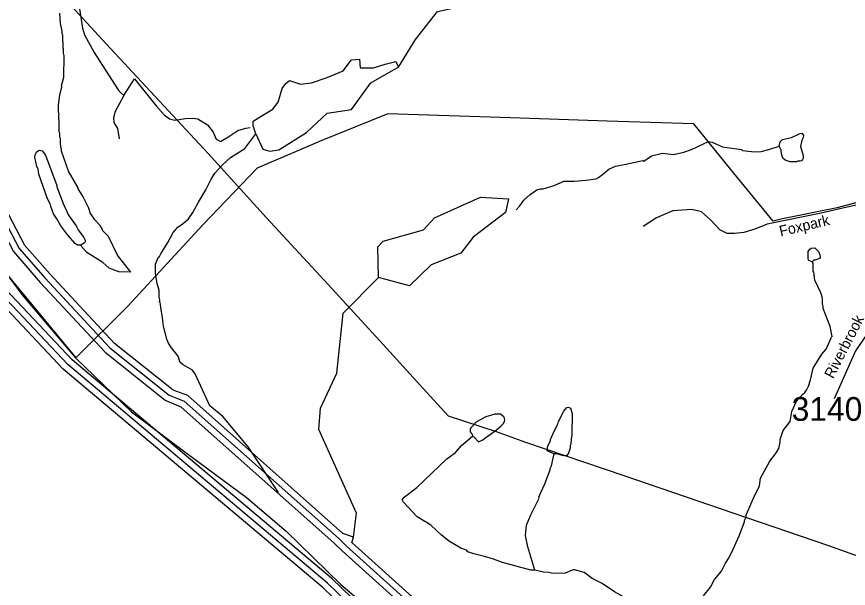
# Model space of a CAD drawing. Extents: x 1551653 to 1702041, y 811336 to 920032.
# Drawn here: x 1579671 to 1584838, y 815269 to 818822 of the extents above; entities that cross this region are included whole.
import ezdxf

# ---------------------------------------------------------------- set-up
doc = ezdxf.new("R2010")
doc.units = 0
for name, color, linetype in [('Old_Level_10', 7, 'Continuous'), ('Old_Level_11', 7, 'Continuous'), ('Old_Level_32', 7, 'Continuous'), ('Old_Level_35', 7, 'Continuous'), ('Old_Level_52', 7, 'Continuous'), ('Old_Level_53', 7, 'Continuous'), ('Old_Level_56', 7, 'Continuous'), ('Old_Level_59', 7, 'Continuous'), ('Old_Level_60', 7, 'Continuous'), ('Old_Level_61', 7, 'Continuous'), ('Old_Level_62', 7, 'Continuous'), ('Old_Level_8', 7, 'Continuous')]:
    doc.layers.add(name, color=color, linetype=linetype)

msp = doc.modelspace()

# ---------------------------------------------------------------- linework, layer by layer
at = {"layer": 'Old_Level_32'}
msp.add_lwpolyline([(1585202.024, 817019.055), (1585058.115, 816932.179), (1584955.323, 816849.875), (1584882.227, 816744.71), (1584749.169, 816445.787)], dxfattribs=at)
at = {"layer": 'Old_Level_35'}
msp.add_line((1580335.881, 818332.293), (1580402.215, 818434.637), dxfattribs=at)
for points in [[(1580054.974, 818974.207), (1580062.018, 818870.542), (1580079.075, 818751.142), (1580092.342, 818709.447), (1580152.99, 818599.522), (1580260.072, 818430.846), (1580301.767, 818366.408), (1580318.824, 818349.351), (1580335.881, 818332.293)], [(1580402.215, 818434.637), (1580537.724, 818267.855), (1580587.001, 818210.998), (1580621.115, 818186.36), (1580653.334, 818178.778), (1580719.668, 818188.255), (1580767.049, 818190.15), (1580795.477, 818186.36), (1580857.073, 818148.454), (1580891.187, 818102.969), (1580910.14, 818061.274), (1580936.673, 818046.111), (1580982.159, 818072.645), (1581044.702, 818114.34), (1581093.978, 818129.502), (1581122.407, 818133.293)], [(1580335.881, 818332.293), (1580282.814, 818231.845), (1580271.443, 818192.045), (1580274.286, 818163.617), (1580297.029, 818125.712), (1580308.4, 818063.168)], [(1585669.583, 817495.975), (1585675.669, 817608.652), (1585666.541, 817763.963), (1585623.94, 817815.733), (1585581.339, 817818.778), (1585270.961, 817739.6), (1584668.464, 817599.516), (1584333.744, 817532.519), (1584257.67, 817502.066), (1584187.683, 817480.749), (1584129.868, 817474.658), (1584084.224, 817474.658), (1584038.58, 817495.975), (1583980.765, 817559.927), (1583925.993, 817608.652), (1583865.134, 817623.879), (1583746.461, 817614.742), (1583646.044, 817572.108), (1583563.886, 817517.293)]]:
    msp.add_lwpolyline(points, dxfattribs=at)
at = {"layer": 'Old_Level_52'}
msp.add_lwpolyline([(1579494.688, 817377.71), (1579702.171, 817095.035), (1580035.465, 816701.941), (1580384.211, 816366.263), (1580706.471, 816123.34), (1581097.154, 815836.247), (1581344.367, 815624.24), (1581684.283, 815292.98), (1581933.703, 815080.975)], dxfattribs=at)
at = {"layer": 'Old_Level_53'}
for points in [[(1581719.727, 821919.866), (1581505.437, 821739.981), (1581194.37, 821518.584), (1580966.255, 821352.536), (1580289.758, 820822.688), (1579915.541, 820460.03), (1579431.659, 819851.187), (1579210.456, 819193.187), (1579148.242, 818743.475), (1579145.867, 818234.056), (1579256.469, 817832.774), (1579445.484, 817415.092), (1580037.759, 816701.346)], [(1585225.39, 817754.979), (1584769.098, 817633.743), (1584429.515, 817564.373), (1584371.228, 817551.548), (1584107.387, 817872.653), (1583876.78, 818155.067), (1583339.035, 818171.553), (1582739.358, 818193.095), (1581977.663, 818217.915), (1581566.289, 818051.947), (1581164.791, 817879.575), (1580827.905, 817528.205), (1580362.046, 817023.36), (1580037.759, 816701.346)]]:
    msp.add_lwpolyline(points, dxfattribs=at)
at = {"layer": 'Old_Level_56'}
msp.add_lwpolyline([(1579362.998, 819590.988), (1580225.931, 818651.979), (1580861.501, 817971.96), (1581222.199, 817572.053), (1581605.997, 817156.867), (1581926.292, 816807.406), (1582195.842, 816511.396), (1582350.668, 816340.573), (1582649.45, 816243.076), (1582831.398, 816176.56), (1583442.926, 815969.481), (1584198.479, 815710.462), (1584714.81, 815535.525), (1585169.324, 815371.244), (1585727.344, 815170.05), (1586244.515, 814977.485), (1586401.585, 814917.478)], dxfattribs=at)
at = {"layer": 'Old_Level_59'}
for points in [[(1582043.495, 818508.55), (1582149.58, 818680.132), (1582285.529, 818854.683), (1582511.497, 818902.665), (1582653.495, 818965.411), (1582913.501, 819035.641), (1583089.539, 819127.299)], [(1581762.544, 815585.896), (1581781.511, 815736.507), (1581547.547, 816256.673), (1581557.492, 816387.803), (1581660.531, 816605.62), (1581699.49, 816979.071), (1581919.511, 817201.04)]]:
    msp.add_lwpolyline(points, dxfattribs=at)
at = {"layer": 'Old_Level_60'}
for points in [[(1580733.49, 816466.851), (1580642.55, 816501.454), (1580279.505, 816791.141), (1579877.5, 817222.725), (1579721.558, 817399.838), (1579486.568, 817844.493), (1579374.507, 818204.565), (1579315.555, 818740.828), (1579328.473, 819055.685), (1579537.524, 819662.024), (1579657.479, 819902.499), (1580174.518, 820502.584), (1581095.51, 821330.841), (1581246.53, 821396.765)], [(1583218.311, 814016.53), (1582355.555, 814516.96), (1581574.511, 815271.346), (1579960.546, 816630.175), (1579541.522, 817075.241), (1579255.475, 817455.305), (1579142.491, 817700.496), (1579071.543, 818026.836), (1579006.541, 818668.29)], [(1581157.469, 818093.492), (1581140.412, 818142.769), (1581140.412, 818173.093), (1581189.688, 818203.417), (1581261.708, 818247.007), (1581295.822, 818290.598), (1581319.513, 818375.883), (1581342.255, 818406.207), (1581364.998, 818425.16), (1581433.227, 818402.417), (1581501.456, 818409.998), (1581600.008, 818444.112), (1581698.561, 818485.808), (1581751.628, 818554.037), (1581800.904, 818557.827), (1581804.694, 818504.76), (1581888.085, 818504.76), (1581960.104, 818527.503), (1582026.438, 818542.665), (1582043.495, 818508.55)], [(1581157.469, 818093.492), (1581201.06, 817998.73), (1581242.755, 817985.463), (1581299.613, 817994.94), (1581472.08, 818101.073), (1581600.553, 818221.892), (1581751.574, 818245.063), (1581870.504, 818410.079), (1581996.508, 818483.026), (1582043.495, 818508.55)], [(1581919.511, 817201.04), (1581913.565, 817391.533), (1581947.501, 817427.007), (1582198.587, 817497.443), (1582266.562, 817571.569), (1582551.584, 817700.393), (1582726.494, 817690.243), (1582708.552, 817605.249), (1582506.575, 817451.819), (1582430.501, 817351.548), (1582245.544, 817279.78), (1582110.517, 817147.983), (1581919.511, 817201.04)], [(1581762.544, 815585.896), (1581696.517, 815610.298), (1580733.49, 816466.851)], [(1583411.573, 814295.349), (1582873.516, 814595.085), (1582543.485, 814841.403), (1581753.522, 815553.293), (1581762.544, 815585.896)]]:
    msp.add_lwpolyline(points, dxfattribs=at)
at = {"layer": 'Old_Level_61'}
for points in [[(1584978.171, 812913.811), (1583850.282, 813696.034), (1583238.406, 814051.132), (1582379.853, 814549.101), (1581602.296, 815300.105), (1579988.126, 816659.292), (1579572.178, 817101.077), (1579290.026, 817475.912), (1579180.631, 817713.26), (1579111.118, 818033.141), (1579046.834, 818667.675), (1579148.745, 819433.032), (1579199.085, 819619.219), (1579436.536, 820093.146), (1579806.45, 820572.661), (1579998.481, 820760.437), (1580090.754, 820833.487), (1580352.196, 821096.569), (1580853.958, 821477.145), (1581256.27, 821720.542), (1581487.569, 821904.781), (1581807.143, 822282.692), (1581859.226, 822464.779), (1581860.559, 823042.871)], [(1584997.856, 812948.875), (1583873.145, 813728.893), (1583258.399, 814085.735), (1582404.152, 814581.295), (1581630.08, 815328.864), (1580015.603, 816688.41), (1579602.833, 817126.863), (1579324.577, 817496.572), (1579218.77, 817726.025), (1579150.693, 818039.395), (1579087.127, 818667.009), (1579188.115, 819425.137), (1579236.712, 819604.866), (1579470.574, 820071.769), (1579836.49, 820546.055), (1580026.471, 820731.832), (1580101.007, 820794.783), (1580378.853, 821066.579), (1580876.514, 821443.978), (1581276.981, 821686.349), (1581512.585, 821873.511), (1581837.798, 822256.907), (1581897.878, 822454.526), (1581900.544, 823042.871)], [(1582118.719, 822657.476), (1582017.116, 822335.544), (1581889.676, 822102.605), (1581810.936, 821971.116), (1581666.887, 821784.211), (1581297.281, 821554.757), (1581201.316, 821464.278), (1581063.521, 821404.147), (1580121, 820562.049), (1579596.886, 819954.736), (1579465.961, 819697.754), (1579252.809, 819081.778), (1579235.585, 818744.109), (1579294.947, 818195.799), (1579410.186, 817820.707), (1579650.815, 817362.468), (1579817.42, 817169.872), (1580220.962, 816736.597), (1580592.619, 816438.913), (1580691.352, 816397.287), (1581643.306, 815550.525), (1581692.211, 815501.876), (1582489.966, 814781.99)], [(1582158.705, 822651.017), (1582054.026, 822319.807), (1581924.33, 822082.715), (1581845.18, 821950.559), (1581692.724, 821753.145), (1581318.401, 821520.77), (1581223.872, 821430.547), (1581079.515, 821367.493), (1580147.759, 820532.316), (1579627.132, 819928.592), (1579501.742, 819679.864), (1579290.641, 819068.706), (1579275.57, 818742.468), (1579334.727, 818200.208), (1579448.326, 817832.6), (1579686.187, 817381.127), (1579847.46, 817196.273), (1580250.285, 816763.869), (1580617.636, 816470.184), (1580712.37, 816432.095), (1581669.963, 815580.411), (1581718.868, 815533.301), (1582516.726, 814811.671)]]:
    msp.add_lwpolyline(points, dxfattribs=at)
at = {"layer": 'Old_Level_62'}
for points in [[(1580380.698, 817234.669), (1580298.062, 817339.758), (1580241.775, 817454.997), (1580206.199, 817490.984), (1580204.456, 817499.237), (1580188.769, 817523.331), (1580157.294, 817560.086), (1580127.766, 817602.532), (1580118.334, 817632.265), (1580081.219, 817705.263), (1580052, 817751.81), (1580052.205, 817757.551), (1579993.56, 817862.128), (1579949.268, 817985.313), (1579949.576, 818000.897), (1579945.68, 818009.15), (1579942.194, 818041.241), (1579942.502, 818065.027), (1579938.503, 818073.332), (1579939.016, 818097.118), (1579935.12, 818105.422), (1579935.53, 818137.41), (1579933.787, 818153.046), (1579932.659, 818209.691), (1579934.71, 818217.022), (1579930.711, 818225.327), (1579931.531, 818273.719), (1579938.503, 818333.492), (1579951.216, 818384.908), (1579949.268, 818391.522), (1579963.93, 818445.399), (1579965.98, 818579.093), (1579962.187, 818594.779), (1579962.494, 818619.385), (1579958.598, 818626.87), (1579957.778, 818707.302), (1579953.985, 818715.606), (1579954.087, 818731.19), (1579942.809, 818779.838), (1579939.836, 818843.917)], [(1580558.068, 817048.071), (1580560.221, 817062.015), (1580556.428, 817077.65), (1580557.043, 817119.532), (1580543.612, 817162.439), (1580532.539, 817225.851), (1580533.462, 817282.497), (1580549.968, 817324.02), (1580558.068, 817332.017), (1580566.373, 817347.447), (1580609.434, 817417.165), (1580642.344, 817480.526), (1580672.692, 817512.719), (1580707.141, 817537.48), (1580737.591, 817565.572), (1580764.248, 817605.249), (1580801.055, 817668.508), (1580846.649, 817744.768), (1580876.973, 817807.311), (1580901.611, 817849.006), (1580947.097, 817898.283), (1580998.269, 817945.664), (1581087.345, 818002.521), (1581157.469, 818093.492)], [(1584407.613, 818016.481), (1584414.175, 818044.214), (1584428.426, 818057.902), (1584484.508, 818071.538), (1584524.801, 818088.762), (1584530.85, 818094.401), (1584548.997, 818098.143), (1584558.737, 818083.994), (1584556.686, 818070.051), (1584548.382, 818054.672), (1584539.769, 818014.636), (1584556.891, 817958.452), (1584556.686, 817942.047), (1584552.688, 817933.948), (1584546.536, 817926.668), (1584538.437, 817922.721), (1584524.288, 817923.028), (1584516.496, 817919.082), (1584476.203, 817919.082), (1584444.42, 817929.539), (1584430.579, 817942.15), (1584423.095, 817968.55), (1584419.506, 817992.438), (1584407.613, 818016.481)], [(1582773.348, 817622.012), (1582797.647, 817645.337), (1582822.151, 817680.914), (1582860.598, 817717.054), (1582903.044, 817745.761), (1582925.292, 817751.862), (1582941.286, 817751.554), (1583009.671, 817772.315), (1583069.956, 817799.844), (1583133.932, 817798.511), (1583206.111, 817806.098), (1583270.292, 817814.658), (1583286.389, 817822.502), (1583310.79, 817840.085), (1583349.237, 817873.765), (1583391.478, 817893.45), (1583455.659, 817904.42), (1583559.928, 817926.976), (1583568.13, 817924.31), (1583614.472, 817956.196), (1583682.754, 817972.908), (1583750.729, 817964.141), (1583815.013, 817979.213), (1583863.2, 817996.334), (1583967.982, 818046.726), (1583991.87, 818042.113), (1584055.539, 818013.764), (1584173.341, 817995.771), (1584179.185, 817989.927), (1584255.157, 817981.007), (1584295.142, 817984.288), (1584343.432, 817995.617), (1584407.613, 818016.481)], [(1580068.916, 817401.017), (1580048.821, 817401.428), (1580035.083, 817411.578), (1579987.716, 817464.224), (1579944.655, 817522.562), (1579921.279, 817564.854), (1579899.748, 817595.663), (1579882.421, 817641.954), (1579878.628, 817657.64), (1579863.044, 817689.987), (1579809.115, 817842.905), (1579803.681, 817874.995), (1579795.992, 817891.553), (1579782.766, 817947.635), (1579784.919, 817963.168), (1579793.224, 817979.418), (1579807.372, 817989.004), (1579813.421, 817991.311), (1579829.313, 817988.543), (1579848.895, 817960.245), (1579920.356, 817773.34), (1579920.151, 817765.138), (1579958.701, 817660.972), (1579993.56, 817588.025), (1580040.619, 817521.434), (1580052.205, 817497.392), (1580087.576, 817449.05), (1580095.471, 817432.493), (1580097.316, 817424.239), (1580091.267, 817417.011), (1580068.916, 817401.017)], [(1580380.698, 817234.669), (1580304.624, 817235.386), (1580244.954, 817258.762), (1580205.481, 817294.851), (1580106.236, 817356.777), (1580072.915, 817392.764), (1580068.916, 817401.017)], [(1584613.383, 817297.517), (1584591.443, 817305.361), (1584587.649, 817313.614), (1584588.264, 817361.237), (1584598.414, 817377.436), (1584606.514, 817383.024), (1584628.762, 817385.023), (1584652.24, 817362.365), (1584660.032, 817340.885), (1584661.775, 817324.43), (1584657.777, 817318.792), (1584631.53, 817308.641), (1584623.533, 817308.795), (1584613.383, 817297.517)], [(1583937.019, 815221.826), (1583981.823, 815275.088), (1584006.531, 815323.02), (1584049.285, 815374.641), (1584074.096, 815425.853), (1584092.551, 815454.201), (1584113.056, 815493.981), (1584160.423, 815594.816), (1584191.693, 815682.784), (1584191.899, 815690.165), (1584200.203, 815706.415), (1584204.612, 815730.151), (1584254.029, 815844.005), (1584258.335, 815849.696), (1584285.095, 815904.957), (1584291.759, 815953.247), (1584349.276, 816058.746), (1584385.98, 816105.601), (1584406.486, 816137.999), (1584415.098, 816177.215), (1584415.2, 816193.671), (1584432.117, 816249.086), (1584477.023, 816304.809), (1584485.841, 816368.631), (1584514.856, 816432.095), (1584553.405, 816473.977), (1584567.656, 816485.152), (1584577.807, 816501.402), (1584590.212, 816524.932), (1584602.72, 816564.866), (1584619.74, 816636.737), (1584672.951, 816724.294), (1584699.505, 816755.769), (1584732.518, 816828.973), (1584736.722, 816832.971), (1584725.752, 816895.564), (1584681.255, 817008.086), (1584681.563, 817023.67), (1584677.564, 817031.975), (1584678.077, 817063.963), (1584674.284, 817080.469), (1584666.594, 817104.41), (1584629.787, 817184.738), (1584622.405, 817233.336), (1584618.612, 817240.769), (1584619.227, 817289.212), (1584613.383, 817297.517)], [(1581297.825, 815863.933), (1581109.543, 816148.901), (1580951.793, 816337.183), (1580870.374, 816403.337), (1580779.627, 816602.083), (1580763.94, 816624.588), (1580704.475, 816657.806), (1580686.738, 816672.108), (1580673.102, 816711.735), (1580631.887, 816764.279), (1580614.252, 816792.576), (1580602.667, 816817.388), (1580581.957, 816897.41), (1580578.266, 816931.141), (1580574.882, 816967.332), (1580569.448, 816999.423), (1580563.707, 817031.564), (1580561.964, 817048.02), (1580558.068, 817048.071)], [(1583009.261, 816103.96), (1582999.521, 816109.907), (1582965.585, 816122.876), (1582970.096, 816154.813), (1582986.602, 816186.494), (1582986.705, 816193.876), (1583011.414, 816249.958), (1583032.124, 816289.789), (1583036.328, 816305.27), (1583069.238, 816369.451), (1583089.641, 816392.827), (1583099.689, 816395.083), (1583111.479, 816388.265), (1583121.117, 816356.072), (1583119.169, 816220.738), (1583114.76, 816196.182), (1583114.35, 816164.194), (1583110.249, 816156.044), (1583109.941, 816140.46), (1583099.484, 816108.677), (1583089.333, 816094.938), (1583067.29, 816092.939), (1583027.408, 816105.242), (1583009.261, 816103.96)], [(1582502.679, 816213.509), (1582510.677, 816210.895), (1582540.204, 816179.112), (1582562.35, 816190.133), (1582651.445, 816253.187), (1582681.69, 816278.818), (1582695.941, 816294.095), (1582702.195, 816308.756), (1582704.451, 816316.087), (1582698.607, 816332.644), (1582676.769, 816351.151), (1582640.885, 816351.048), (1582584.598, 816334.131), (1582528.106, 816303.271), (1582491.504, 816265.439), (1582487.403, 816255.647), (1582489.146, 816241.704), (1582500.937, 816225.044), (1582502.679, 816213.509)], [(1582890.843, 815380.895), (1582864.801, 815381.408), (1582689.584, 815430.108), (1582633.708, 815450.92), (1582577.831, 815467.632), (1582510.061, 815482.96), (1582474.382, 815495.161), (1582464.54, 815505.208), (1582430.604, 815518.229), (1582359.143, 815559.085), (1582309.725, 815599.481), (1582244.724, 815660.689), (1582214.991, 815680.989), (1582206.994, 815683.604), (1582159.422, 815714.105), (1582072.685, 815806.943), (1582066.739, 815819.399), (1582077.196, 815835.598), (1582103.341, 815854.771), (1582155.936, 815896.345), (1582342.739, 816073.151), (1582397.283, 816113.034), (1582433.885, 816156.607), (1582502.679, 816213.509)], [(1582890.843, 815380.895), (1582846.962, 815526.226), (1582832.096, 815597.892), (1582838.862, 815661.766), (1582863.674, 815721.999), (1582917.397, 815829.242), (1582915.449, 815835.035), (1582927.958, 815865.126), (1582952.666, 815918.798), (1582985.987, 816005.946), (1582986.192, 816014.148), (1582994.292, 816030.398), (1583003.007, 816077.816), (1583009.261, 816103.96)], [(1583797.891, 815006.368), (1583728.276, 815043.072), (1583678.756, 815083.467), (1583629.236, 815108.228), (1583577.768, 815138.831), (1583575.82, 815145.445), (1583516.047, 815170.461), (1583496.157, 815184.815), (1583385.019, 815247.766), (1583307.919, 815299.387), (1583246.403, 815330.196), (1583196.883, 815366.491), (1583137.111, 815384.125), (1583129.114, 815383.458), (1583078.568, 815362.338), (1583068.726, 815360.852), (1582992.651, 815364.03), (1582976.76, 815367.669), (1582944.772, 815368.284), (1582890.843, 815380.895)]]:
    msp.add_lwpolyline(points, dxfattribs=at)

# ---------------------------------------------------------------- texts
at = {"layer": 'Old_Level_10'}
msp.add_text('Foxpark', height=65.6167, rotation=13.215244, dxfattribs=at).set_placement((1584416.867, 817455.609))
at = {"layer": 'Old_Level_11'}
msp.add_text('Riverbrook', height=65.6167, rotation=62.777139, dxfattribs=at).set_placement((1584742.933, 816567.991))
at = {"layer": 'Old_Level_8'}
msp.add_text('3140', height=147.6375, dxfattribs=at).set_placement((1584485.614, 816309.857))

doc.saveas('drawing.dxf')
